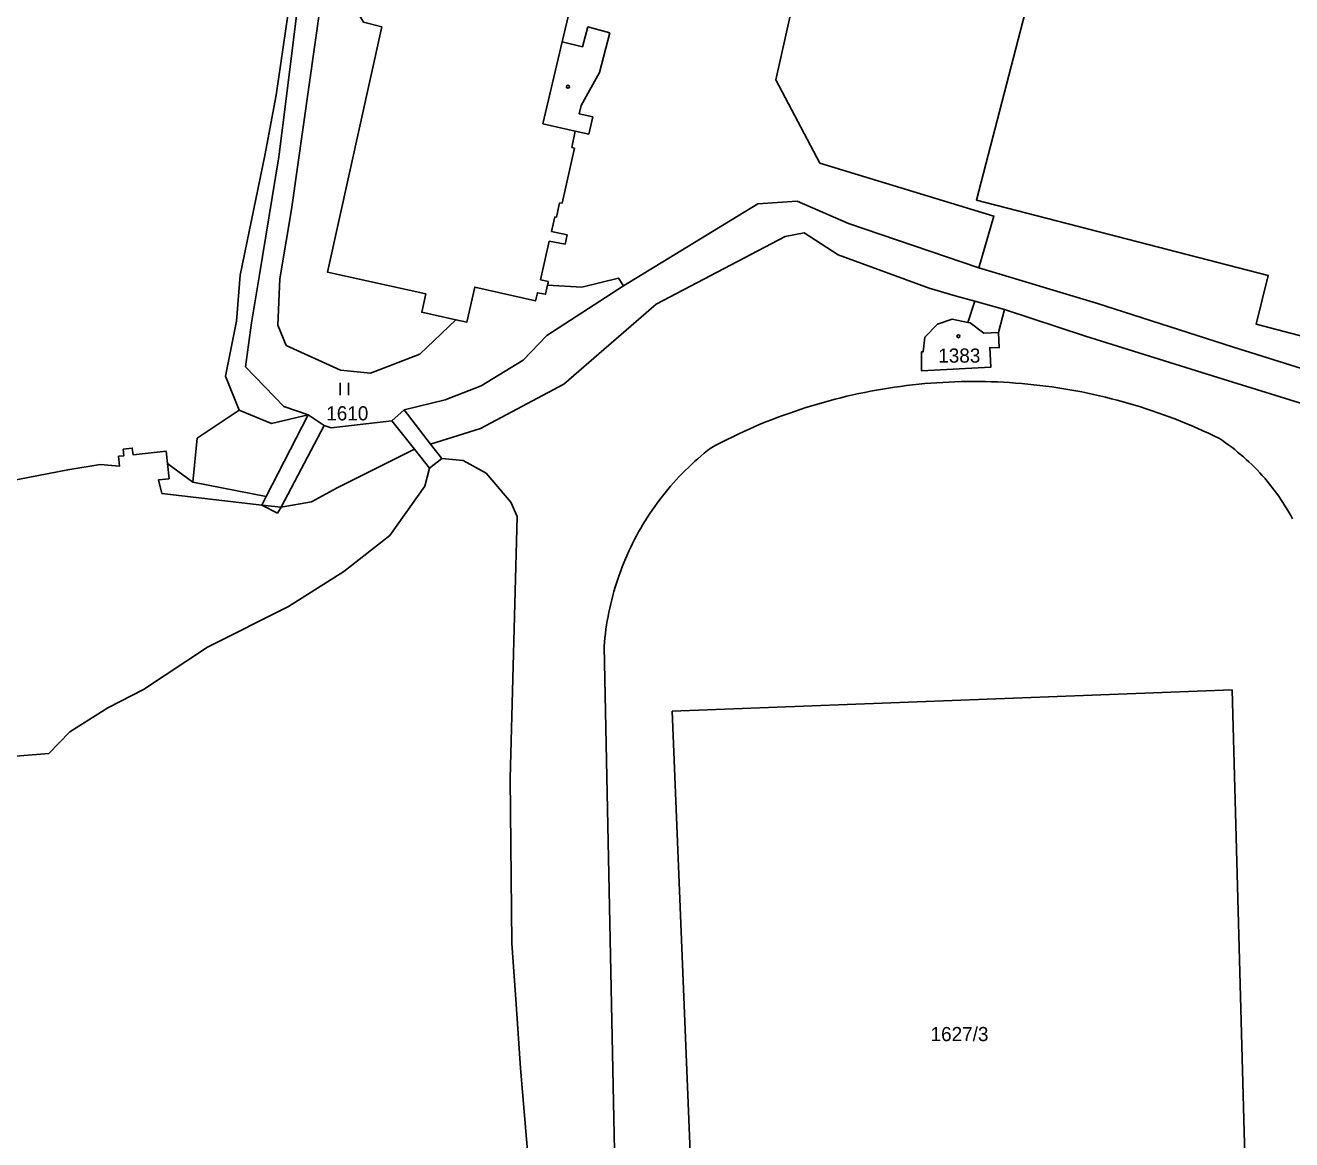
# Model space of a CAD drawing. Extents: x -679220 to -673243, y -1075091 to -1066557.
# Drawn here: x -677220.1 to -677068, y -1071521.5 to -1071387.5 of the extents above; entities that cross this region are included whole.
import ezdxf

# ---------------------------------------------------------------- set-up
doc = ezdxf.new("R2010")
doc.units = 0
for name, color, linetype in [('Hranice parcel', 7, 'Continuous'), ('Parcelní čísla', 7, 'Continuous'), ('Vnitřní kresba', 7, 'Continuous'), ('Značky budov', 7, 'Continuous'), ('Značky kultur', 7, 'Continuous')]:
    doc.layers.add(name, color=color, linetype=linetype)

msp = doc.modelspace()

# ---------------------------------------------------------------- linework, layer by layer
at = {"layer": 'Hranice parcel'}
for p, q in [((-677106.04, -1071420.71), (-677102.47, -1071421.72)), ((-677184.25, -1071435.63), (-677189.38, -1071445.45)), ((-677171.59, -1071440.78), (-677170.09, -1071439.62))]:
    msp.add_line(p, q, dxfattribs=at)
for points in [[(-677184.25, -1071435.63), (-677186.15, -1071434.35), (-677190.54, -1071435.39), (-677194.43, -1071433.82), (-677196.08, -1071429.71), (-677194.76, -1071423.12), (-677194.32, -1071417.56), (-677191.37, -1071403.18), (-677190, -1071395.93), (-677188.02, -1071382.43), (-677186.69, -1071375.47), (-677184.98, -1071361.4), (-677184.99, -1071349.83), (-677186.78, -1071339.82), (-677189.23, -1071332.36), (-677187.75, -1071329.8)], [(-677179.18, -1071331.83), (-677178.41, -1071333.1), (-677172.24, -1071343.23), (-677175.87, -1071364.67), (-677176.58, -1071364.52), (-677181.03, -1071384.64), (-677179.5, -1071387.17), (-677177.32, -1071387.74), (-677183.83, -1071417.2), (-677172.01, -1071419.82), (-677172.5, -1071422.03), (-677168.39, -1071422.93), (-677167.08, -1071423.22), (-677166.14, -1071419.01), (-677158.85, -1071420.68), (-677158.6, -1071419.69), (-677157.62, -1071419.87), (-677157.38, -1071418.77), (-677153.28, -1071419.03), (-677148.85, -1071417.92), (-677148.25, -1071418.87)], [(-677105.57, -1071416.7), (-677103.75, -1071410.48), (-677124.65, -1071404.11), (-677129.95, -1071394.08), (-677119.39, -1071346.82)], [(-677039.16, -1071429.06), (-677042.32, -1071428.23), (-677043.05, -1071431.1), (-677072.22, -1071423.47), (-677070.8, -1071417.61), (-677105.85, -1071408.57), (-677098.06, -1071378.57), (-677103.93, -1071377.18), (-677100.22, -1071362.54), (-677091.71, -1071364.79), (-677092.57, -1071368.11), (-677084.19, -1071370.27), (-677083.35, -1071366.91), (-677068.55, -1071370.75), (-677069.39, -1071374.09), (-677059.98, -1071376.54), (-677059.12, -1071373.19), (-677042, -1071377.64), (-677042.91, -1071380.94), (-677030.71, -1071384.13), (-677031.38, -1071386.79), (-677025.58, -1071388.29), (-677034.76, -1071423.95), (-677037.65, -1071423.17)], [(-677148.25, -1071418.87), (-677132.1, -1071409), (-677127.4, -1071408.7), (-677121.23, -1071411.38), (-677105.57, -1071416.7)], [(-677170.09, -1071439.62), (-677171.44, -1071437.88), (-677165.46, -1071435.99), (-677155.43, -1071430.69), (-677144.33, -1071421.07), (-677128.84, -1071412.91), (-677126.57, -1071412.5), (-677122.46, -1071415.14), (-677111.53, -1071419.15), (-677108.39, -1071420.07), (-677106.04, -1071420.71)], [(-677105.57, -1071416.7), (-677091.44, -1071420.95), (-677074.97, -1071426.24), (-677057.86, -1071431.6), (-677044.34, -1071435.16), (-677031.06, -1071439.52)], [(-677148.25, -1071418.87), (-677157.46, -1071424.84), (-677160.33, -1071427.78), (-677165.37, -1071430.88), (-677169.7, -1071432.56), (-677174.62, -1071433.78), (-677176.09, -1071435.09), (-677183.39, -1071435.91), (-677184.25, -1071435.63)], [(-677106.04, -1071420.71), (-677106.89, -1071423.25), (-677108.78, -1071422.86), (-677110.54, -1071423.45), (-677112.05, -1071425.03), (-677112.26, -1071426.8), (-677112.46, -1071426.8), (-677112.47, -1071429.06), (-677104.12, -1071428.62), (-677104.24, -1071426.26), (-677103.13, -1071426.32), (-677103.18, -1071424.48), (-677102.47, -1071421.72)], [(-677102.47, -1071421.72), (-677092.73, -1071424.89), (-677076.22, -1071430.06), (-677065.33, -1071433.43)], [(-677271.55, -1071454.38), (-677269.57, -1071452.41), (-677267.49, -1071452.79), (-677264.31, -1071454.7), (-677258.51, -1071453), (-677255.12, -1071452.84), (-677246.22, -1071449.65), (-677229.19, -1071443.68), (-677215.04, -1071440.96), (-677211.16, -1071440.32), (-677208.81, -1071440.53), (-677208.94, -1071439.35), (-677208.29, -1071439.28), (-677208.38, -1071438.49), (-677207.29, -1071438.36), (-677207.2, -1071439.16), (-677203.22, -1071438.72), (-677203.05, -1071440.21), (-677202.43, -1071440.7), (-677200, -1071442.46), (-677191.2, -1071444.16), (-677191.74, -1071445.21), (-677189.38, -1071445.45)], [(-677189.38, -1071445.45), (-677185.74, -1071444.82), (-677182.65, -1071443.15), (-677173.39, -1071438.5), (-677171.59, -1071440.78)], [(-677124.98, -1071617.49), (-677141.23, -1071602.64), (-677149.07, -1071590.57), (-677151.72, -1071581.97), (-677153.22, -1071577), (-677157.91, -1071564.84), (-677158.41, -1071558.04), (-677158.18, -1071548.47), (-677158.74, -1071535.15), (-677160.65, -1071512.89), (-677161.16, -1071505.19), (-677161.69, -1071497.88), (-677161.86, -1071478.06), (-677161.04, -1071446.58), (-677161.8, -1071444.85), (-677164.78, -1071441.39), (-677167.51, -1071439.85), (-677170.09, -1071439.62)], [(-677274.67, -1071475.57), (-677265.72, -1071480.28), (-677258.14, -1071485.09), (-677250.48, -1071489.23), (-677246.47, -1071488.69), (-677237.75, -1071477.99), (-677230.1, -1071475.71), (-677223.83, -1071475.57), (-677217.31, -1071475.08), (-677214.78, -1071472.45), (-677210.24, -1071469.58), (-677205.95, -1071467.38), (-677198.25, -1071462.29), (-677188.5, -1071457.38), (-677181.88, -1071453.19), (-677176.35, -1071448.88), (-677172.13, -1071442.93), (-677171.59, -1071440.78)]]:
    msp.add_lwpolyline(points, dxfattribs=at)
at = {"layer": 'Vnitřní kresba'}
for p, q in [((-677188.76, -1071396.07), (-677187.07, -1071382.53)), ((-677155.62, -1071389.53), (-677153.94, -1071382.34)), ((-677184.66, -1071385.08), (-677188.14, -1071409.69)), ((-677152.54, -1071387.72), (-677153.19, -1071390.13)), ((-677149.92, -1071388.43), (-677152.54, -1071387.72)), ((-677151.16, -1071393.23), (-677149.92, -1071388.43)), ((-677157.96, -1071399.39), (-677155.62, -1071389.53)), ((-677153.19, -1071390.13), (-677155.62, -1071389.53)), ((-677153.34, -1071397.18), (-677151.16, -1071393.23)), ((-677189.66, -1071403.34), (-677188.76, -1071396.07)), ((-677153.59, -1071398.2), (-677153.34, -1071397.18)), ((-677151.93, -1071398.56), (-677153.59, -1071398.2)), ((-677154.05, -1071400.25), (-677157.96, -1071399.39)), ((-677152.41, -1071400.61), (-677151.93, -1071398.56)), ((-677154.48, -1071402.24), (-677154.05, -1071400.25)), ((-677154.05, -1071400.25), (-677152.41, -1071400.61)), ((-677155.63, -1071408.94), (-677154.16, -1071402.31)), ((-677154.16, -1071402.31), (-677154.48, -1071402.24)), ((-677192.04, -1071417.78), (-677189.66, -1071403.34)), ((-677156.33, -1071410.59), (-677155.95, -1071408.89)), ((-677155.95, -1071408.89), (-677155.63, -1071408.94)), ((-677188.14, -1071409.69), (-677189.57, -1071418.01)), ((-677156.93, -1071412.32), (-677156.52, -1071410.56)), ((-677156.52, -1071410.56), (-677156.33, -1071410.59)), ((-677158.24, -1071418.15), (-677157.19, -1071413.47)), ((-677157.19, -1071413.47), (-677155.27, -1071413.86)), ((-677155.03, -1071412.72), (-677156.93, -1071412.32)), ((-677155.27, -1071413.86), (-677155.03, -1071412.72)), ((-677192.96, -1071423.29), (-677192.04, -1071417.78)), ((-677189.57, -1071418.01), (-677189.78, -1071423.59)), ((-677157.28, -1071418.34), (-677158.24, -1071418.15)), ((-677157.38, -1071418.77), (-677157.28, -1071418.34)), ((-677193.69, -1071428.6), (-677192.96, -1071423.29)), ((-677189.78, -1071423.59), (-677188.79, -1071426.04)), ((-677172.75, -1071427.09), (-677168.39, -1071422.93)), ((-677106.89, -1071423.25), (-677106.62, -1071423.3)), ((-677106.62, -1071423.3), (-677104.98, -1071424.53)), ((-677104.98, -1071424.53), (-677103.18, -1071424.48)), ((-677188.79, -1071426.04), (-677182.27, -1071429)), ((-677178.65, -1071429.36), (-677172.75, -1071427.09)), ((-677189.07, -1071433.37), (-677193.69, -1071428.6)), ((-677182.27, -1071429), (-677178.65, -1071429.36)), ((-677186.15, -1071434.35), (-677189.07, -1071433.37)), ((-677199.51, -1071437.17), (-677194.43, -1071433.82)), ((-677191.2, -1071444.16), (-677186.15, -1071434.35)), ((-677171.44, -1071437.88), (-677174.62, -1071433.78)), ((-677173.39, -1071438.5), (-677176.09, -1071435.09)), ((-677200, -1071442.46), (-677199.51, -1071437.17)), ((-677202.85, -1071442.04), (-677203.05, -1071440.21)), ((-677204.14, -1071442.18), (-677202.85, -1071442.04)), ((-677204.14, -1071442.18), (-677203.73, -1071443.83)), ((-677203.73, -1071443.83), (-677191.74, -1071445.21)), ((-677191.74, -1071445.21), (-677189.82, -1071446.2)), ((-677189.82, -1071446.2), (-677189.38, -1071445.45)), ((-677149.31, -1071524.78), (-677150.59, -1071462.19)), ((-677142.43, -1071469.97), (-677075.12, -1071467.41)), ((-677075.12, -1071467.41), (-677072.33, -1071569.42)), ((-677138.26, -1071571.7), (-677142.43, -1071469.97))]:
    msp.add_line(p, q, dxfattribs=at)
for points in [[(-677137.74, -1071438.32), (-677137.1, -1071437.98), (-677136.45, -1071437.64), (-677135.8, -1071437.31), (-677135.14, -1071436.99), (-677134.48, -1071436.68), (-677133.82, -1071436.37), (-677133.16, -1071436.07), (-677132.49, -1071435.78), (-677131.82, -1071435.5), (-677131.14, -1071435.22), (-677130.46, -1071434.95), (-677129.78, -1071434.69), (-677129.1, -1071434.43), (-677128.41, -1071434.19), (-677127.72, -1071433.95), (-677127.03, -1071433.71), (-677126.34, -1071433.49), (-677125.64, -1071433.27), (-677124.95, -1071433.06), (-677124.24, -1071432.86), (-677123.54, -1071432.66), (-677122.84, -1071432.48), (-677122.13, -1071432.3), (-677121.42, -1071432.13), (-677120.71, -1071431.96), (-677120, -1071431.81), (-677119.28, -1071431.66), (-677118.57, -1071431.52), (-677117.85, -1071431.39), (-677117.13, -1071431.26), (-677116.41, -1071431.15), (-677115.69, -1071431.04), (-677114.97, -1071430.94), (-677114.24, -1071430.85), (-677113.52, -1071430.76), (-677112.79, -1071430.68), (-677112.07, -1071430.61), (-677111.34, -1071430.55), (-677110.61, -1071430.5), (-677109.89, -1071430.46), (-677109.16, -1071430.42), (-677108.43, -1071430.39), (-677107.7, -1071430.37), (-677106.97, -1071430.35), (-677106.24, -1071430.35), (-677105.51, -1071430.35), (-677104.78, -1071430.36), (-677104.05, -1071430.38), (-677103.32, -1071430.41), (-677102.6, -1071430.44), (-677101.87, -1071430.49), (-677101.14, -1071430.54), (-677100.41, -1071430.59), (-677099.69, -1071430.66), (-677098.96, -1071430.74), (-677098.24, -1071430.82), (-677097.51, -1071430.91), (-677096.79, -1071431.01), (-677096.07, -1071431.11), (-677095.35, -1071431.23), (-677094.63, -1071431.35), (-677093.91, -1071431.48), (-677093.19, -1071431.61), (-677092.48, -1071431.76), (-677091.77, -1071431.91), (-677091.06, -1071432.07), (-677090.35, -1071432.24), (-677089.64, -1071432.42), (-677088.93, -1071432.6), (-677088.23, -1071432.8), (-677087.53, -1071433), (-677086.83, -1071433.2), (-677086.13, -1071433.42), (-677085.44, -1071433.64), (-677084.74, -1071433.87), (-677084.05, -1071434.11), (-677083.37, -1071434.35), (-677082.68, -1071434.6), (-677082, -1071434.86), (-677081.32, -1071435.13), (-677080.65, -1071435.41), (-677079.97, -1071435.69), (-677079.31, -1071435.98), (-677078.64, -1071436.28), (-677077.98, -1071436.58), (-677077.32, -1071436.89), (-677076.66, -1071437.21)], [(-677076.66, -1071437.21), (-677076.28, -1071437.46), (-677075.91, -1071437.72), (-677075.54, -1071437.99), (-677075.18, -1071438.26), (-677074.82, -1071438.54), (-677074.46, -1071438.83), (-677074.11, -1071439.12), (-677073.77, -1071439.41), (-677073.43, -1071439.72), (-677073.1, -1071440.03), (-677072.77, -1071440.34), (-677072.44, -1071440.66), (-677072.12, -1071440.99), (-677071.81, -1071441.32), (-677071.51, -1071441.65), (-677071.21, -1071441.99), (-677070.91, -1071442.34), (-677070.62, -1071442.69), (-677070.34, -1071443.05), (-677070.06, -1071443.41), (-677069.79, -1071443.78), (-677069.53, -1071444.15), (-677069.27, -1071444.52), (-677069.02, -1071444.9), (-677068.78, -1071445.28), (-677068.54, -1071445.67), (-677068.31, -1071446.06), (-677068.08, -1071446.46), (-677067.87, -1071446.86)], [(-677150.59, -1071462.19), (-677150.55, -1071461.68), (-677150.49, -1071461.16), (-677150.44, -1071460.65), (-677150.37, -1071460.14), (-677150.29, -1071459.62), (-677150.21, -1071459.11), (-677150.12, -1071458.6), (-677150.02, -1071458.1), (-677149.91, -1071457.59), (-677149.8, -1071457.09), (-677149.68, -1071456.58), (-677149.55, -1071456.08), (-677149.41, -1071455.59), (-677149.26, -1071455.09), (-677149.11, -1071454.6), (-677148.95, -1071454.11), (-677148.78, -1071453.62), (-677148.6, -1071453.13), (-677148.42, -1071452.65), (-677148.23, -1071452.17), (-677148.03, -1071451.69), (-677147.83, -1071451.22), (-677147.61, -1071450.75), (-677147.39, -1071450.28), (-677147.17, -1071449.81), (-677146.93, -1071449.35), (-677146.69, -1071448.9), (-677146.44, -1071448.44), (-677146.19, -1071447.99), (-677145.92, -1071447.55), (-677145.66, -1071447.11), (-677145.38, -1071446.67), (-677145.1, -1071446.24), (-677144.81, -1071445.81), (-677144.51, -1071445.39), (-677144.21, -1071444.97), (-677143.9, -1071444.55), (-677143.58, -1071444.14), (-677143.26, -1071443.74), (-677142.94, -1071443.34), (-677142.6, -1071442.94), (-677142.26, -1071442.55), (-677141.92, -1071442.17), (-677141.56, -1071441.79), (-677141.21, -1071441.42), (-677140.84, -1071441.05), (-677140.47, -1071440.69), (-677140.1, -1071440.33), (-677139.72, -1071439.98), (-677139.33, -1071439.64), (-677138.94, -1071439.3), (-677138.55, -1071438.97), (-677138.15, -1071438.64), (-677137.74, -1071438.32)]]:
    msp.add_lwpolyline(points, dxfattribs=at)
at = {"layer": 'Značky budov'}
for centre in [(-677154.93, -1071394.93), (-677108.02, -1071424.92)]:
    msp.add_circle(centre, 0.175, dxfattribs=at)
at = {"layer": 'Značky kultur'}
for p, q in [((-677182.29, -1071432.01), (-677182.29, -1071430.51)), ((-677181.29, -1071432.01), (-677181.29, -1071430.51))]:
    msp.add_line(p, q, dxfattribs=at)

# ---------------------------------------------------------------- texts
at = {"layer": 'Parcelní čísla'}
for s, p in [('1383', (-677110.44, -1071428.09)), ('1610', (-677183.98, -1071435.03)), ('1627/3', (-677111.36, -1071509.64))]:
    msp.add_text(s, height=1.7, dxfattribs=at).set_placement(p)

doc.saveas('drawing.dxf')
